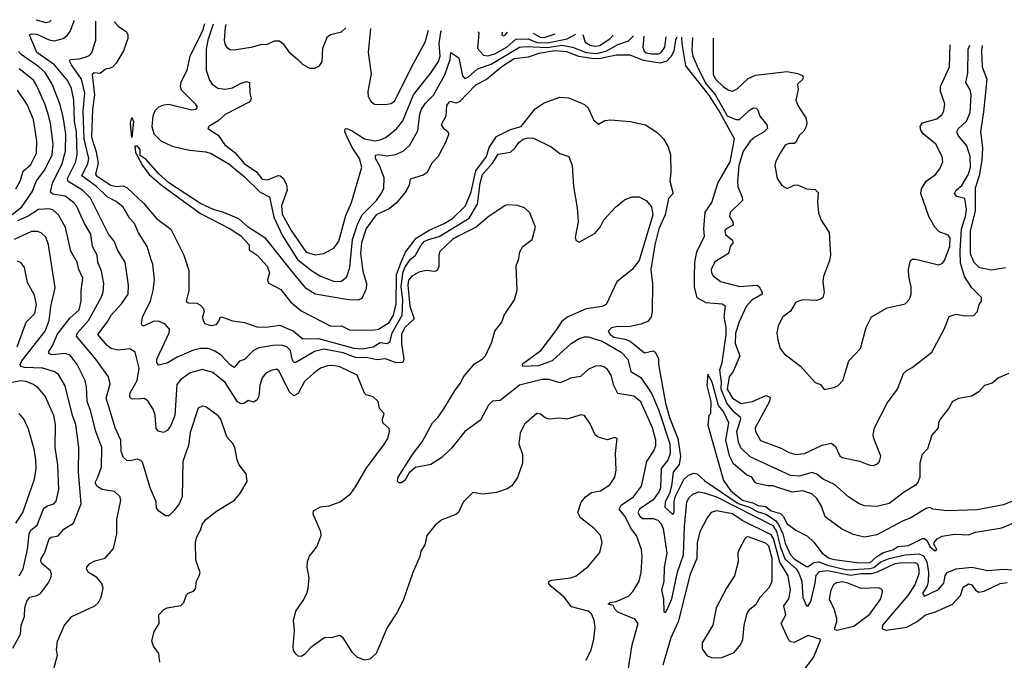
# Model space of a CAD drawing. Extents: x 1995161 to 2088924, y 769148 to 906007.
# Tile 314 of 335: x 2026968 to 2032559, y 902097 to 905732. Entities that reach past the tile are written whole.
import ezdxf

# ---------------------------------------------------------------- set-up
doc = ezdxf.new("R2010")
doc.units = 0

msp = doc.modelspace()

# ---------------------------------------------------------------- linework, layer by layer
at = {"layer": '0CON20XD'}
for points in [[(2030183.6, 902096.4), (2030213.3, 902155), (2030228.2, 902215), (2030235.4, 902285), (2030230, 902325), (2030215, 902359.4), (2030195.7, 902375), (2030100.6, 902400.6), (2030059.2, 902455), (2029985.7, 902515), (2029970.6, 902535), (2029973.9, 902546.1), (2029988, 902552), (2030096.4, 902563.6), (2030127.5, 902575), (2030195, 902628.8), (2030262.5, 902707.5), (2030275.6, 902765), (2030265.8, 902805), (2030229.2, 902845), (2030151.2, 902905), (2030137.5, 902935), (2030156.6, 902993.4), (2030180.8, 903025), (2030215, 903048.2), (2030265, 903057.7), (2030318, 903092), (2030347.1, 903135), (2030353.8, 903175), (2030350.3, 903269.7), (2030360, 903355), (2030345, 903360), (2030305, 903348), (2030252.4, 903362.4), (2030235, 903376.2), (2030207.6, 903437.6), (2030175, 903486.2), (2030155, 903488.8), (2030075, 903464.2), (2030035, 903470.6), (2029975, 903465.8), (2029951.7, 903471.7), (2029925, 903493.3), (2029905, 903496.7), (2029835, 903436.2), (2029808.6, 903385), (2029801.2, 903325), (2029822, 903265), (2029822.9, 903215), (2029795, 903133.3), (2029762.7, 903087.3), (2029735, 903068.8), (2029675, 903049.2), (2029595, 903038.6), (2029541.4, 903048.6), (2029485.5, 902994.5), (2029459.2, 902935), (2029445, 902924.3), (2029365.6, 902894.4), (2029326.4, 902863.6), (2029279.2, 902805), (2029267.3, 902752.7), (2029246.2, 902715), (2029240, 902685), (2029200, 902595), (2029145.8, 902435), (2029110, 902365), (2029055, 902282.5), (2028992.5, 902135), (2028955, 902102.5), (2028925, 902097.5), (2028884.2, 902114.2), (2028855, 902143.3), (2028803.9, 902223.9), (2028783.6, 902236.4), (2028736.1, 902223.9), (2028706.1, 902226.1), (2028695, 902221.2), (2028621.4, 902168.6), (2028585, 902128.8), (2028565, 902118.8), (2028549.3, 902119.3), (2028535, 902132.5), (2028523, 902153), (2028520, 902175), (2028527.5, 902265), (2028521.4, 902325), (2028536, 902375), (2028578, 902435), (2028598.8, 902475), (2028605.8, 902504.2), (2028612, 902565), (2028600.8, 902625), (2028602.1, 902657.9), (2028613.4, 902686.6), (2028655, 902740), (2028679.2, 902805), (2028677.1, 902825), (2028634, 902925), (2028636.2, 902945), (2028675, 902967.1), (2028725, 902973.1), (2028786.7, 902995), (2028847, 903043), (2028875, 903080), (2028934.3, 903185), (2029040, 903325), (2029057.1, 903355), (2029068, 903395), (2029065, 903412.5), (2029030, 903445), (2029028, 903465), (2029036.4, 903496.4), (2029011.2, 903525), (2029003.8, 903565), (2028975, 903592), (2028935, 903602.5), (2028925, 903612), (2028884.3, 903715), (2028785, 903762), (2028745, 903770.3), (2028715, 903767.8), (2028675.7, 903754.3), (2028636.8, 903723.2), (2028585, 903678.2), (2028549.1, 903610.9), (2028525, 903598.2), (2028499.7, 903619.7), (2028439.8, 903739.8), (2028425, 903748.2), (2028395, 903741.8), (2028364.7, 903725.3), (2028345, 903698.6), (2028331.7, 903655), (2028326.2, 903595), (2028315, 903572.5), (2028295, 903561.1), (2028265, 903571.2), (2028243.8, 903556.2), (2028225, 903551.5), (2028205, 903563.3), (2028135, 903672.5), (2028065, 903728.9), (2028005, 903746.7), (2027935, 903727.7), (2027881.5, 903688.5), (2027859.3, 903660.7), (2027848.2, 903485), (2027823.6, 903425), (2027805, 903401.4), (2027785, 903388.8), (2027755, 903397.5), (2027742.2, 903412.2), (2027737.7, 903487.7), (2027725, 903522.5), (2027695, 903568.8), (2027675, 903582.9), (2027655, 903580), (2027608.1, 903578.1), (2027595.6, 903585.6), (2027593.1, 903595), (2027594.7, 903615), (2027634, 903685), (2027645.8, 903755), (2027622.5, 903845), (2027593.4, 903863.4), (2027525, 903857.1), (2027486.7, 903865), (2027465, 903882), (2027410.9, 903945), (2027464.5, 904015), (2027486.4, 904055), (2027545, 904119.1), (2027582.9, 904175), (2027585.4, 904225), (2027565.9, 904355.9), (2027525, 904422.5), (2027503.1, 904475), (2027471.1, 904515), (2027369.1, 904719.1), (2027325, 904764.8), (2027242.8, 904812.8), (2027239.1, 904830.9), (2027285, 904920.9), (2027293.5, 904965), (2027290.4, 905095), (2027279.6, 905155), (2027274.3, 905274.3), (2027262, 905342), (2027241, 905385), (2027166.1, 905475), (2027064.8, 905545), (2027023.3, 905645), (2027035, 905652.1), (2027065, 905649.4), (2027135, 905617.1), (2027165, 905611.7), (2027215, 905625.3), (2027237.5, 905642.5), (2027253.9, 905665), (2027277, 905725), (2027277.3, 905726.9)], [(2027061.3, 905731.7), (2027115, 905715.3), (2027139, 905721), (2027146.7, 905729.8)], [(2030416.6, 902003.4), (2030445.4, 902185), (2030480, 902305), (2030459.8, 902329.8), (2030365, 902368.9), (2030349.2, 902385), (2030338.3, 902408.3), (2030310, 902415), (2030320, 902425), (2030355, 902430), (2030425, 902460), (2030450.7, 902489.3), (2030484.5, 902545), (2030496.4, 902595), (2030502.2, 902685), (2030497.8, 902725), (2030469.5, 902805), (2030440.9, 902840.9), (2030403.4, 902915), (2030371.2, 902955), (2030383.8, 902976.2), (2030453.9, 903025), (2030499.3, 903085), (2030528.8, 903225), (2030568.2, 903285), (2030579.7, 903315), (2030579.3, 903345), (2030560.5, 903415), (2030495, 903562.7), (2030455, 903596.1), (2030365, 903611.1), (2030341.1, 903655), (2030326.1, 903715), (2030305, 903746.9), (2030285, 903761.5), (2030265, 903767.8), (2030235, 903765.7), (2030195, 903747.1), (2030152.4, 903707.6), (2030095, 903696.7), (2030069.2, 903685), (2030035, 903670.4), (2029975, 903689.1), (2029935, 903689.8), (2029805, 903657.8), (2029695, 903570.8), (2029653, 903567), (2029629.7, 903545), (2029585, 903460), (2029495, 903395.6), (2029419.5, 903300.5), (2029365, 903247.5), (2029302.8, 903207.2), (2029215, 903191.2), (2029180, 903160), (2029155, 903116), (2029135, 903102.9), (2029123.3, 903103.3), (2029112.7, 903112.7), (2029116.7, 903135), (2029197.3, 903265), (2029253.8, 903336.2), (2029311.8, 903445), (2029342.1, 903475), (2029375.7, 903524.3), (2029440.2, 903629.8), (2029471.2, 903668.8), (2029487.5, 903705), (2029550.2, 903779.8), (2029593.8, 903805), (2029612.5, 903825), (2029647.7, 903902.3), (2029666, 903965), (2029705.7, 904015), (2029718, 904055), (2029777.9, 904142.1), (2029793, 904197), (2029787.1, 904335), (2029802.7, 904377.3), (2029807.5, 904415), (2029825, 904444), (2029876.7, 904485), (2029896, 904555), (2029863.8, 904635), (2029834.1, 904664.1), (2029795, 904676.7), (2029739.3, 904680.7), (2029725, 904677.5), (2029625, 904611.9), (2029559.6, 904555), (2029457.2, 904502.8), (2029425, 904484.2), (2029353.4, 904416.6), (2029347.2, 904395), (2029347.9, 904332.1), (2029339.5, 904310.5), (2029325, 904303.8), (2029275, 904308.1), (2029235, 904298.8), (2029195, 904275.7), (2029175, 904252.9), (2029171.1, 904225), (2029183.3, 904106.7), (2029206.9, 904035), (2029155, 903985.3), (2029136.5, 903945), (2029135.2, 903895), (2029149.5, 903805), (2029143.2, 903786.8), (2029105.4, 903784.6), (2029045, 903807.6), (2028995, 903800.8), (2028945, 903813.7), (2028875, 903815.1), (2028805, 903841.8), (2028695, 903862), (2028641.5, 903848.5), (2028535, 903785.6), (2028525, 903787.1), (2028515.4, 903805), (2028504.7, 903855), (2028485, 903874.7), (2028455, 903884.1), (2028405, 903883.8), (2028325, 903869.4), (2028295.5, 903854.5), (2028245, 903803.1), (2028215, 903794.4), (2028185, 903758.6), (2028165, 903770.4), (2028109.2, 903829.2), (2028075, 903851.3), (2028040, 903865), (2027995, 903866.6), (2027955, 903856.9), (2027862.5, 903817.5), (2027805, 903782.4), (2027755, 903771.9), (2027746.1, 903786.1), (2027745.4, 903805.4), (2027817.1, 903955), (2027818.2, 903975), (2027792.2, 904005), (2027755, 904021.1), (2027725, 904018.2), (2027675, 903994.6), (2027664.6, 903994.6), (2027659.4, 904005), (2027664.7, 904045), (2027710, 904135), (2027725.4, 904195), (2027732.9, 904255), (2027724.4, 904345), (2027715, 904368.8), (2027692.1, 904445), (2027643.1, 904523.1), (2027620, 904575), (2027591.8, 904605), (2027555, 904667.8), (2027515, 904700.4), (2027465, 904726.3), (2027403.8, 904785), (2027319.8, 904845), (2027354.1, 904915), (2027360.8, 904945), (2027334.1, 905055), (2027328.4, 905215), (2027337.2, 905315), (2027318.9, 905395), (2027260.9, 905475), (2027251.1, 905498.9), (2027255, 905506.7), (2027305, 905509.4), (2027341.1, 905518.9), (2027361.5, 905528.5), (2027377.3, 905545), (2027400, 905615), (2027399, 905724.2)], [(2027507.1, 905721.7), (2027508.1, 905715), (2027526, 905695), (2027573.2, 905663.2), (2027582.4, 905645), (2027581.9, 905625), (2027556.1, 905555), (2027515.1, 905484.9), (2027495, 905461.9), (2027475, 905454.8), (2027455, 905450.3), (2027425, 905427), (2027390.5, 905429.5), (2027378.7, 905421.3), (2027392.5, 905305), (2027380.4, 905225), (2027376, 905065), (2027401.7, 904981.7), (2027412.3, 904917.7), (2027397.7, 904855), (2027404.3, 904845), (2027485, 904792.8), (2027515, 904785.7), (2027555, 904788.8), (2027577.3, 904777.3), (2027669.8, 904689.8), (2027745, 904604.5), (2027825, 904543.3), (2027898.9, 904395), (2027928.6, 904308.6), (2027928.2, 904195), (2027912.5, 904135), (2027925, 904125.8), (2027972.9, 904122.9), (2027995, 904111.1), (2028009.4, 904095), (2028014.3, 904075), (2028006, 904045), (2028007.7, 904027.7), (2028018, 904008), (2028039.4, 903999.4), (2028055, 903995.7), (2028085, 904002.5), (2028099.1, 904020.9), (2028105, 904042.5), (2028113.9, 904046.1), (2028175, 904022.1), (2028245, 904013.6), (2028315, 903988.2), (2028365, 903986.8), (2028445, 903998.7), (2028522.1, 903965), (2028575, 903920), (2028665, 903922.7), (2028865, 903867.4), (2028915, 903864.4), (2028974.3, 903875.7), (2029015, 903899.6), (2029055, 903895.2), (2029072, 903905), (2029081.7, 903955), (2029140.1, 904055), (2029142.6, 904142.6), (2029134.6, 904215), (2029142.8, 904292.8), (2029155, 904324.8), (2029185, 904370.8), (2029215, 904395.3), (2029245, 904450), (2029265, 904472.3), (2029288.2, 904485), (2029349.4, 904500.6), (2029519, 904605), (2029567.5, 904685), (2029582.4, 904805), (2029596, 904854), (2029652.7, 904917.3), (2029685, 904969.1), (2029755, 904979.2), (2029782, 905005), (2029801.2, 905035), (2029827, 905053), (2029855, 905060.8), (2029885, 905058.6), (2029985, 905010), (2030035, 904972), (2030085.7, 904955.7), (2030104.2, 904905), (2030113.1, 904785), (2030134.1, 904664.1), (2030138.2, 904585), (2030122.5, 904495), (2030128.3, 904478.3), (2030145, 904470), (2030235, 904521.2), (2030263.8, 904555), (2030284.4, 904595.6), (2030351.5, 904668.5), (2030401.3, 904708.7), (2030443.9, 904726.1), (2030485, 904727.1), (2030524.4, 904705), (2030555, 904669.2), (2030561.9, 904625), (2030484.6, 904365), (2030445.8, 904314.2), (2030357.5, 904245), (2030297.5, 904115), (2030275, 904104.4), (2030185, 904090.9), (2030077.1, 904042.9), (2030045, 904017.8), (2030015, 903973.6), (2029920.4, 903849.6), (2029821.2, 903775), (2029822.5, 903765), (2029915, 903769), (2029992.8, 903797.2), (2030099.4, 903895), (2030145, 903922.5), (2030175, 903933), (2030195, 903932.3), (2030275, 903907), (2030383.8, 903845), (2030421.6, 903805), (2030438, 903735), (2030495, 903700.8), (2030558.1, 903608.1), (2030596, 903515), (2030660.3, 903325), (2030660.6, 903269.4), (2030647.9, 903232.1), (2030610.6, 903185), (2030606.2, 903075), (2030598.1, 903055), (2030565, 903006.7), (2030487.3, 902955), (2030477.8, 902935), (2030488.2, 902915), (2030505, 902900.8), (2030565, 902900.6), (2030591.3, 902891.3), (2030610.7, 902870.7), (2030621.7, 902845), (2030642, 902705), (2030627.3, 902625), (2030626, 902544), (2030612.1, 902495), (2030622.5, 902445), (2030625, 902371.2), (2030635, 902368.6), (2030645, 902384.3), (2030671, 902445), (2030702.9, 902597.1), (2030737.3, 902695), (2030741.9, 902855), (2030756.6, 902995), (2030769.6, 903020.4), (2030790.4, 903039.6), (2030825, 903051.6), (2030855, 903047.6), (2030925, 903024.9), (2031245, 902861.4), (2031265, 902826.8), (2031285.1, 902745.1), (2031313.1, 902673.1), (2031377, 902615), (2031391.9, 902591.9), (2031409.2, 902545), (2031415, 902452), (2031435, 902405.8), (2031445, 902405.7), (2031460.6, 902429.4), (2031485.4, 902535), (2031489.9, 902580.1), (2031509.4, 902600.6), (2031555, 902606.3), (2031685, 902579.1), (2031745, 902588.7), (2031805, 902589.4), (2031838.6, 902598.6), (2031939.6, 902645), (2031965, 902650), (2032051.8, 902651.8), (2032065, 902643.1), (2032073.4, 902615), (2032074, 902585), (2032050.2, 902525), (2032011.1, 902465), (2031867.3, 902295), (2031864.2, 902275), (2031887.5, 902267.5), (2032005.8, 902284.2), (2032063.8, 902316.2), (2032111.4, 902355), (2032168.2, 902371.8), (2032264.6, 902415.4), (2032310, 902465), (2032325, 902510.8), (2032355, 902530.6), (2032375, 902524.4), (2032395.4, 902495.4), (2032415, 902483.5), (2032445, 902488.5), (2032535, 902531.7), (2032575, 902537.7)], [(2028016.7, 905708.3), (2028008.3, 905675), (2027985, 905624.2), (2027934.1, 905525), (2027917.1, 905445), (2027883.4, 905375), (2027879.4, 905355), (2027885, 905333.1), (2027964.4, 905255), (2027975.7, 905235), (2027965, 905222.5), (2027945, 905218.5), (2027815, 905249.7), (2027785, 905247.3), (2027755, 905235.3), (2027735, 905214.4), (2027724.3, 905185), (2027718.2, 905125), (2027728.9, 905085), (2027768.9, 905045), (2027833.5, 905013.5), (2027931.2, 904991.2), (2028025, 904981.9), (2028055, 904971.6), (2028155, 904913.1), (2028245, 904840.8), (2028333.5, 904753.5), (2028386.7, 904726.7), (2028411.2, 904611.2), (2028458.5, 904508.5), (2028545, 904371.6), (2028625, 904309), (2028675, 904275.9), (2028755, 904246.5), (2028795, 904247.1), (2028825, 904271.9), (2028842.7, 904325), (2028858.2, 904485), (2028887.8, 904575), (2028913.8, 904626.2), (2028993.2, 904705), (2029022.9, 904747.1), (2029034.5, 904775), (2029037.3, 904835), (2029011, 904905), (2028988.8, 904945), (2028987.1, 904962.9), (2029005, 904967.1), (2029055, 904958.8), (2029102.5, 904967.5), (2029144.8, 904985.2), (2029181.7, 905018.3), (2029228.6, 905101.4), (2029240, 905195), (2029249.3, 905225), (2029271.7, 905258.3), (2029316.7, 905303.3), (2029380.8, 905419.2), (2029412.1, 905505), (2029415, 905545.6), (2029460.6, 905515), (2029482.5, 905412.5), (2029495, 905398.8), (2029515, 905406.2), (2029567.7, 905452.3), (2029645, 905479.1), (2029806.5, 905575), (2029845, 905579.5), (2029965, 905574.2), (2030047, 905587), (2030106.4, 905576.4), (2030185, 905544.9), (2030245, 905539.8), (2030301.1, 905555), (2030365, 905591.3), (2030425, 905611.4), (2030453.7, 905640)], [(2028066.7, 905706.9), (2028035.5, 905615), (2028025.6, 905565), (2028026, 905446), (2028045, 905388.8), (2028060.8, 905365), (2028093.1, 905343.1), (2028135, 905337.3), (2028175, 905344.5), (2028225, 905371.9), (2028255, 905380.8), (2028273.3, 905375), (2028274.4, 905315), (2028281.4, 905285), (2028274.5, 905265.5), (2028135, 905192.9), (2028095, 905158.1), (2028041.2, 905125), (2028036.7, 905115), (2028095, 905076.9), (2028132.6, 905022.6), (2028188.9, 904978.9), (2028245, 904913.6), (2028311.2, 904871.2), (2028345, 904825.9), (2028375, 904822.7), (2028435, 904848.5), (2028446.4, 904846.4), (2028465, 904830.5), (2028481.9, 904795), (2028487.3, 904765), (2028454.9, 904675.1), (2028458.2, 904628.2), (2028509.4, 904535), (2028595, 904412.3), (2028645, 904397.1), (2028695, 904404.5), (2028752.4, 904437.6), (2028778.9, 904475), (2028819.5, 904620.5), (2028851.2, 904695), (2028910, 904895), (2028896.9, 904945), (2028856.1, 905006.1), (2028826.2, 905065), (2028814.4, 905095), (2028815, 905112.5), (2028825, 905113.8), (2028855, 905100.5), (2028925, 905056.3), (2028985, 905045.3), (2029015, 905050), (2029046, 905064), (2029107.9, 905112.1), (2029142.8, 905157.2), (2029203.4, 905305), (2029305, 905431.5), (2029345.1, 905494.9), (2029355.2, 905525), (2029348.9, 905595), (2029359.5, 905660.5), (2029362.2, 905670.6)], [(2028138.5, 905704.9), (2028135, 905686.7), (2028129.3, 905615), (2028133, 905593), (2028144.7, 905574.7), (2028163.4, 905563.4), (2028185, 905560), (2028292.2, 905577.8), (2028335, 905591.8), (2028375, 905592.7), (2028415, 905611.2), (2028442.3, 905612.3), (2028463.3, 905595), (2028495, 905548.8), (2028546.7, 905505), (2028575, 905477.5), (2028615, 905457.5), (2028643, 905457), (2028670.7, 905469.3), (2028686, 905495), (2028688.9, 905571.1), (2028715, 905636.2), (2028735, 905647.5), (2028795, 905662.5), (2028819.5, 905685.8)], [(2028959.6, 905681.9), (2028947.1, 905545), (2028962.9, 905425), (2028944.2, 905325), (2028945.9, 905295.9), (2028963.3, 905265), (2028982.7, 905252.7), (2029045, 905250), (2029075, 905255.6), (2029095, 905269.4), (2029105, 905285.6), (2029194, 905466), (2029270.8, 905605), (2029289.3, 905672.6)], [(2030699, 905633.2), (2030691.9, 905615), (2030681.8, 905555), (2030667.8, 905522.2), (2030642.6, 905497.4), (2030605, 905486), (2030510.1, 905500.1), (2030435, 905530.4), (2030355, 905531.1), (2030267.7, 905512.3), (2030225, 905510.2), (2030143.4, 905523.4), (2030075, 905548.6), (2030005, 905555.5), (2029915, 905540.6), (2029855, 905518.9), (2029775, 905509.5), (2029706.1, 905465), (2029617.8, 905392.2), (2029555, 905359.5), (2029464.7, 905265.3), (2029445, 905258.5), (2029415, 905267.8), (2029405, 905264.4), (2029391.6, 905245), (2029386.7, 905185), (2029360, 905135), (2029373.8, 905115), (2029395, 905102), (2029404.1, 905084.1), (2029386.4, 905035), (2029344.7, 904955), (2029305.5, 904915), (2029280.5, 904865), (2029259.6, 904850.4), (2029185, 904827.5), (2029179.5, 904795), (2029161.2, 904758.8), (2029107.2, 904692.8), (2029065, 904657.7), (2028991.2, 904625), (2028935, 904546.9), (2028908.2, 904465), (2028903.3, 904405), (2028915.5, 904304.5), (2028937.5, 904235), (2028934.6, 904205), (2028910.3, 904149.7), (2028889.3, 904140.7), (2028835, 904142.2), (2028645, 904174.6), (2028595, 904205.6), (2028504.8, 904314.8), (2028365, 904489.6), (2028264.8, 904554.8), (2028211.2, 904601.2), (2028127.3, 904637.3), (2028072.3, 904652.3), (2027995, 904688.8), (2027815, 904805.5), (2027755, 904858.1), (2027685, 904938), (2027652, 904962), (2027652, 904995), (2027636.7, 905015), (2027621.2, 905015), (2027625, 904977.5), (2027664.4, 904905), (2027702.7, 904852.7), (2027772.4, 904792.4), (2027995, 904632.9), (2028162.5, 904545), (2028222.5, 904505), (2028270, 904455), (2028270, 904425), (2028316.4, 904396.4), (2028372.9, 904332.9), (2028386, 904295), (2028375.5, 904255), (2028378.9, 904238.9), (2028451.1, 904201.1), (2028505, 904130), (2028565, 904080.6), (2028735, 903992.2), (2028795, 903994.4), (2028845, 903970), (2028985, 903971.2), (2029005, 903975.7), (2029065, 904013.4), (2029089.4, 904055), (2029105, 904120), (2029107.3, 904285), (2029134, 904355), (2029157.5, 904412.5), (2029218.9, 904491.1), (2029292.4, 904537.6), (2029377.9, 904575), (2029425, 904603.1), (2029498.5, 904675), (2029531.2, 904755), (2029558.3, 904875), (2029618.3, 904955), (2029633.7, 905006.3), (2029675, 905069.8), (2029755, 905108.5), (2029815, 905126.4), (2029895, 905226.8), (2029945, 905260.4), (2030035, 905292.7), (2030085, 905289.2), (2030175, 905251.4), (2030195, 905231.2), (2030225, 905163.8), (2030255, 905138.8), (2030290, 905160), (2030325, 905163.8), (2030435, 905154), (2030522, 905135), (2030585, 905093.1), (2030624.2, 905055), (2030648.6, 905015), (2030662.9, 904965), (2030665.7, 904865), (2030660, 904815), (2030678.1, 904745), (2030652.1, 904717.9), (2030632.8, 904625), (2030597.8, 904545), (2030574.9, 904455), (2030552.2, 904315), (2030561.6, 904235), (2030559.6, 904075), (2030554.2, 904045.8), (2030535, 904018.8), (2030495.2, 904004.8), (2030435, 903990.8), (2030355, 903989.2), (2030327.7, 903982.3), (2030309.5, 903965), (2030321, 903945), (2030340.9, 903930.9), (2030405, 903919.7), (2030435, 903908.3), (2030515, 903840.6), (2030565, 903852.2), (2030575.3, 903845.3), (2030595, 903808.8), (2030595.4, 903775), (2030635.4, 903555), (2030656.9, 903475), (2030705.3, 903355.3), (2030719.1, 903255), (2030711.8, 903208.2), (2030678.7, 903165), (2030669.3, 903085), (2030657.6, 903042.4), (2030632.4, 902995), (2030630.7, 902965), (2030676.1, 902923.9), (2030683.3, 902936.7), (2030683.2, 902995), (2030690, 903025), (2030738.1, 903121.9), (2030765, 903146.7), (2030795, 903159), (2030815, 903155.2), (2030857.7, 903115), (2031047, 902987), (2031111.4, 902965), (2031155, 902940), (2031205, 902926), (2031259.8, 902889.8), (2031277.1, 902867.1), (2031300.8, 902815), (2031315, 902760.5), (2031343.8, 902695), (2031365, 902672.4), (2031435, 902629.5), (2031445, 902628.6), (2031477.9, 902652.1), (2031505, 902656.2), (2031555, 902636.6), (2031665, 902610.5), (2031795, 902616.6), (2031817.1, 902622.9), (2031858.2, 902655), (2031905.1, 902674.9), (2031995, 902695.1), (2032075, 902700.3), (2032100.1, 902690.1), (2032118.1, 902655), (2032128.7, 902595), (2032126.9, 902543.1), (2032121.4, 902518.6), (2032093.6, 902475), (2032105, 902459.6), (2032185, 902498.2), (2032215.7, 902535), (2032223, 902575), (2032235, 902594.7), (2032284.9, 902615.1), (2032375, 902624.9), (2032465, 902605.7), (2032555, 902613.8), (2032605, 902609.1)], [(2029571.9, 905664.7), (2029574.6, 905654.6), (2029567.4, 905567.4), (2029601.3, 905531.3), (2029625, 905525.9), (2029665, 905538.6), (2029735, 905577.3), (2029785, 905620.8), (2029855, 905623.8), (2029905, 905603.1), (2029965, 905599.9), (2030076.5, 905623.5), (2030125.4, 905649.2)], [(2029708.1, 905660.9), (2029705, 905644), (2029715, 905640), (2029725, 905644.5), (2029738.5, 905660.1)], [(2029883.7, 905656), (2029923.2, 905633.2), (2029945, 905630.4), (2030008.6, 905652.5)], [(2030165.3, 905648.1), (2030178.2, 905605), (2030207.1, 905587.1), (2030235, 905581.2), (2030261.1, 905585), (2030319.7, 905625), (2030336.9, 905643.3)], [(2030511.3, 905638.4), (2030505.6, 905575), (2030513.2, 905553.2), (2030525, 905544.5), (2030555, 905538.5), (2030595, 905538.1), (2030610.8, 905545), (2030630.2, 905575), (2030638.8, 905634.9)], [(2032585, 903724.3), (2032525, 903699.2), (2032490.3, 903669.7), (2032446.2, 903655), (2032415, 903620), (2032375, 903595.7), (2032298.3, 903581.7), (2032264.7, 903565.3), (2032243.6, 903526.4), (2032194.4, 903465), (2032185.6, 903445), (2032182.9, 903415), (2032147.5, 903375), (2032123.2, 903296.8), (2032092, 903265), (2032078.5, 903215), (2032079.6, 903135), (2032068.5, 903105), (2032055, 903089.5), (2031989.2, 903050.8), (2031905, 902986.8), (2031835, 902969.1), (2031765, 902973.9), (2031735, 902984), (2031675, 903022.3), (2031594, 903094), (2031530.9, 903125), (2031493.5, 903153.5), (2031465, 903162.5), (2031395, 903141.3), (2031345, 903144.8), (2031115, 903251.3), (2031062, 903302), (2031048.7, 903335), (2031040.4, 903395), (2031062.3, 903465), (2031060, 903475), (2031024.9, 903504.9), (2030982.3, 903555), (2030950.2, 903635), (2030952, 903675), (2030942.4, 903745), (2030956.6, 903785), (2030978.5, 903945), (2030979.5, 903985), (2030968.1, 904045), (2030975.3, 904105.3), (2030957.1, 904117.1), (2030865.7, 904125.7), (2030815, 904153), (2030798.9, 904215), (2030800.1, 904275), (2030801.6, 904355), (2030813.3, 904415), (2030857.1, 904502.9), (2030853.1, 904545), (2030859.7, 904640.3), (2030897.4, 904695), (2030931.7, 904805), (2031001.9, 904925), (2031027.4, 905055), (2030935, 905221.2), (2030881.1, 905305), (2030750.9, 905470.9), (2030729.9, 905595), (2030727.8, 905632.4)], [(2030788.7, 905630.7), (2030783.9, 905555), (2030789.8, 905525), (2030819.6, 905455), (2030864.8, 905365), (2030916.5, 905306.5), (2030985, 905185.6), (2031035, 905165.3), (2031055, 905164.6), (2031111.4, 905218.6), (2031135, 905230.9), (2031149.1, 905229.1), (2031159.8, 905219.8), (2031170.5, 905185), (2031210.6, 905135), (2031214.4, 905115), (2031195.5, 905095), (2031142.1, 905065), (2031115, 905042.5), (2031076.6, 904985), (2031051.3, 904905), (2031043.6, 904815), (2031045.5, 904785), (2031069.5, 904725), (2031071.9, 904705), (2031002.4, 904637.6), (2030997.3, 904615), (2031017.5, 904585), (2031018.6, 904565), (2030979.2, 904545), (2030971.9, 904535), (2030975, 904512), (2031015, 904481.2), (2031018, 904465), (2031001.2, 904445), (2030993.3, 904405), (2030915, 904357.1), (2030893.8, 904315), (2030895.6, 904295), (2030905, 904277.5), (2030946.4, 904246.4), (2031055, 904217.1), (2031155, 904224.4), (2031166.6, 904216.6), (2031184.4, 904185), (2031184.2, 904175), (2031125, 904139.3), (2031092.9, 904105), (2031052.8, 904017.2), (2031032.2, 903952.2), (2031029.6, 903895), (2031056.9, 903825), (2031018.4, 903735), (2030996.3, 903705), (2030985, 903634.4), (2031016, 903585), (2031065, 903554.7), (2031128, 903565), (2031205, 903598.8), (2031229.6, 903589.6), (2031226.2, 903565), (2031144.5, 903415), (2031145.5, 903395), (2031173.3, 903343.3), (2031295, 903298.5), (2031335.3, 903275.3), (2031375, 903264.5), (2031425, 903270.8), (2031525, 903316.5), (2031577.8, 903327.8), (2031600.3, 903310.3), (2031625, 903256.7), (2031638.3, 903248.3), (2031735.7, 903225.7), (2031795, 903204), (2031815, 903202), (2031838.8, 903211.2), (2031850, 903225), (2031857.1, 903255), (2031817.5, 903355), (2031814.3, 903375.7), (2031822.5, 903415), (2031893.4, 903556.6), (2031952.5, 903635), (2031986.8, 903723.2), (2032000.9, 903739.1), (2032035, 903758), (2032147.5, 903845), (2032218.1, 903975), (2032245, 904047.5), (2032285, 904061.2), (2032335, 904052), (2032385, 904053.8), (2032406, 904075), (2032416.2, 904115), (2032430, 904135), (2032428.8, 904155), (2032375, 904210), (2032332.7, 904275), (2032310.6, 904350.6), (2032307.9, 904417.9), (2032316.1, 904545), (2032339, 904615), (2032344.2, 904655), (2032335, 904716.8), (2032289.3, 904729.3), (2032275.4, 904745), (2032284.7, 904765), (2032318.3, 904791.7), (2032356, 904855), (2032366.6, 904895), (2032365.2, 904955), (2032346.2, 905016.2), (2032296.8, 905075), (2032288.4, 905095), (2032298, 905115), (2032343.8, 905156.2), (2032365.2, 905205), (2032371.4, 905305), (2032363.9, 905333.9), (2032340.8, 905375), (2032352, 905428), (2032354.3, 905565), (2032362.2, 905586.6)], [(2030906.1, 905627.4), (2030905, 905423.3), (2030918.5, 905395), (2030965, 905351.2), (2030995, 905331.5), (2031015, 905326.9), (2031041.1, 905338.9), (2031105, 905397.8), (2031145, 905416.9), (2031325, 905436.9), (2031385, 905426.7), (2031412, 905415), (2031417.1, 905405), (2031414.2, 905395), (2031384.3, 905365), (2031388.9, 905335), (2031375.6, 905275), (2031385.7, 905245), (2031431.5, 905175), (2031437.4, 905147.4), (2031434.5, 905125), (2031420.4, 905099.6), (2031394.7, 905075.3), (2031375, 905034.2), (2031365, 905028.6), (2031335, 905028.9), (2031315, 905020), (2031285, 904973.8), (2031261.4, 904928.6), (2031256.4, 904905), (2031269.7, 904829.7), (2031295, 904791.2), (2031325, 904774.2), (2031365, 904792), (2031385, 904794), (2031435, 904772), (2031485, 904768.8), (2031501.7, 904751.7), (2031498, 904695), (2031503.8, 904635), (2031518.8, 904595), (2031564.1, 904524.1), (2031571.2, 904395), (2031566.2, 904365), (2031531.2, 904275), (2031528.8, 904245), (2031536.1, 904186.1), (2031528.8, 904155), (2031517.5, 904145), (2031492.1, 904137.9), (2031415, 904142.2), (2031375, 904128.1), (2031345, 904077.5), (2031300.8, 904045), (2031275.4, 903994.6), (2031267.8, 903955), (2031272, 903915), (2031285.7, 903865.7), (2031308, 903835), (2031402, 903765), (2031485, 903673.3), (2031515, 903662.5), (2031535, 903632.5), (2031590, 903645), (2031615, 903656.7), (2031641.2, 903685), (2031675.8, 903795), (2031742.9, 903865), (2031774.5, 903985.5), (2031803.8, 904045), (2031892.7, 904097.3), (2031995, 904118.8), (2032021.2, 904145), (2032029.2, 904175), (2032029.2, 904215), (2032015.8, 904275), (2032014.2, 904315), (2032026.7, 904365), (2032037.7, 904372.3), (2032055, 904372.5), (2032185, 904340), (2032205, 904347.8), (2032218.5, 904365), (2032248.9, 904445), (2032251.7, 904491.7), (2032239.8, 904509.8), (2032188.7, 904528.7), (2032163.8, 904553.8), (2032130, 904615), (2032085.5, 904745.5), (2032088, 904772), (2032115.4, 904814.6), (2032167.4, 904852.6), (2032192.9, 904885), (2032209.2, 904925), (2032205.8, 904955), (2032169.4, 905025), (2032098.6, 905085), (2032084.3, 905105), (2032080, 905125), (2032095, 905145.8), (2032175, 905168.5), (2032205, 905194.4), (2032215, 905213.8), (2032221.1, 905255), (2032196.8, 905325), (2032196.5, 905353.5), (2032246.9, 905465), (2032251.9, 905589.7)], [(2032432.6, 905584.7), (2032428.5, 905555), (2032432.7, 905465), (2032459.3, 905395), (2032441.3, 905208.7), (2032423.6, 905096.4), (2032435.2, 905005.2), (2032431.7, 904935), (2032416.1, 904845), (2032392.9, 904775), (2032393.7, 904645), (2032365, 904534), (2032365, 904405.8), (2032385.7, 904355), (2032415, 904327.3), (2032485, 904311.9), (2032565, 904324.8)], [(2028175, 903329.4), (2028144.7, 903364.7), (2028110, 903465), (2028095, 903484.4), (2028025, 903535.8), (2028005, 903538.9), (2027981.8, 903528.2), (2027935, 903388.8), (2027926.1, 903315), (2027893.9, 903225), (2027889.4, 903025), (2027872.5, 902985), (2027844.2, 902945.8), (2027815, 902916.2), (2027795, 902916), (2027755, 902944.2), (2027745, 902960), (2027742.2, 902995), (2027709.2, 903075), (2027665, 903220), (2027655, 903230.8), (2027635, 903238.1), (2027595, 903228.5), (2027575, 903230), (2027555, 903248.6), (2027543.9, 903283.9), (2027540.9, 903345), (2027509.7, 903415), (2027483.2, 903505), (2027458.6, 903585), (2027481.8, 903665), (2027472.7, 903705), (2027400.7, 903805), (2027289.3, 903935), (2027296.5, 903955), (2027358.5, 904025), (2027429.7, 904155), (2027441.3, 904185), (2027444.7, 904235), (2027432.7, 904305), (2027411.9, 904355), (2027406.5, 904395), (2027380, 904445), (2027371.8, 904515), (2027335.2, 904575.2), (2027289.2, 904675), (2027272.3, 904695), (2027225, 904730), (2027155, 904742.2), (2027142.8, 904752.8), (2027154, 904805), (2027208.8, 904915), (2027227.7, 904985), (2027229.5, 905085), (2027215, 905180), (2027195.5, 905255), (2027151.7, 905365), (2027112.3, 905432.3), (2027075.8, 905465), (2026975.3, 905535), (2026961.3, 905551.3)], [(2026924.4, 904625.6), (2026979.6, 904670.4), (2027037.8, 904755), (2027062.1, 904817.9), (2027111, 904879), (2027151.6, 904965), (2027157.5, 905025), (2027141.7, 905145), (2027129.3, 905195), (2027110, 905255), (2027065, 905356.7), (2027045, 905388.4), (2026965, 905453.2)], [(2026945, 904771.8), (2026970.5, 904815), (2026987.4, 904872.6), (2027030.7, 904909.3), (2027063.1, 904975), (2027065.2, 905045), (2027046.6, 905165), (2027010.7, 905250.7), (2026955, 905332.1)], [(2027605, 905062.5), (2027596.7, 905145), (2027605, 905177.5), (2027613.3, 905155), (2027605, 905062.5)], [(2027159.7, 902040.3), (2027181.4, 902125), (2027175.7, 902155), (2027182, 902205), (2027222, 902295), (2027263.3, 902345), (2027395, 902405.7), (2027415, 902424), (2027431.1, 902455), (2027440.8, 902505), (2027433.1, 902533.1), (2027405, 902565.5), (2027357.5, 902595), (2027346.2, 902615), (2027348, 902625), (2027366.2, 902645), (2027395, 902660.8), (2027453.6, 902676.4), (2027499.5, 902730.5), (2027519.4, 902815), (2027520, 902895), (2027541.1, 903005), (2027536.3, 903026.3), (2027505, 903054.4), (2027435, 903066), (2027406.2, 903085), (2027395.4, 903105), (2027411.2, 903135), (2027432.4, 903195), (2027434.2, 903305), (2027400.2, 903395), (2027369.2, 903515), (2027350.2, 903565), (2027347.7, 903647.7), (2027340, 903685), (2027294.8, 903774.8), (2027255, 903827.3), (2027225, 903838.4), (2027150.4, 903830.4), (2027137.1, 903835), (2027130.6, 903845), (2027155.5, 903884.5), (2027181.1, 903945), (2027252.1, 904037.9), (2027304.7, 904085), (2027316.5, 904135), (2027316.1, 904195), (2027325.4, 904265), (2027303.9, 904313.9), (2027294.6, 904355), (2027257.6, 904417.6), (2027227.6, 904552.4), (2027187.1, 904625), (2027155, 904652.9), (2027135, 904659.2), (2027075, 904655.2), (2027015, 904617.4), (2026955, 904589.5)], [(2026929.1, 902165), (2026971.8, 902245), (2026975.5, 902295), (2026994.7, 902345), (2026997.6, 902395), (2027007.4, 902432.6), (2027025, 902455.5), (2027065, 902464.5), (2027085, 902475.8), (2027130, 902535), (2027144.4, 902565), (2027148.2, 902585), (2027143.3, 902605), (2027093.8, 902645), (2027087.3, 902657.3), (2027089.7, 902675), (2027108.1, 902705), (2027135, 902786.5), (2027145.3, 902794.7), (2027186.5, 902803.5), (2027218.8, 902841.2), (2027272.2, 902875), (2027317.3, 902985), (2027300.9, 903165), (2027302.8, 903305), (2027286.7, 903435), (2027267.3, 903485), (2027225, 903654.2), (2027188.3, 903718.3), (2027165, 903732.8), (2027098.6, 903755), (2026995, 903757.9), (2026974.4, 903764.4), (2026970.6, 903775), (2026979.1, 903795), (2027113, 903965), (2027135.6, 904025), (2027143.4, 904105), (2027169.5, 904210.5), (2027130.4, 904455), (2027115, 904497.5), (2027090.7, 904520.7), (2027069.8, 904529.8), (2027035, 904529.2), (2026936.3, 904483.7)], [(2026953.2, 903875), (2027005.2, 904014.8), (2027053.8, 904065), (2027062.6, 904115), (2027052.2, 904167.8), (2027011.2, 904241.2), (2026994.5, 904325), (2026975, 904351.9), (2026955, 904360.9)], [(2032636.6, 903013.4), (2032555, 902979.4), (2032405, 902950.9), (2032234.4, 902944.4), (2032153.3, 902953.3), (2032135, 902963.5), (2032115, 902958.5), (2032025, 902902.7), (2031985, 902887.7), (2031835, 902808.8), (2031765, 902795.9), (2031699.9, 902809.9), (2031635, 902842.8), (2031541.3, 902911.3), (2031520.9, 902970.9), (2031494.2, 903015), (2031465, 903041.4), (2031415, 903058.1), (2031355, 903050.9), (2031245, 903086.7), (2031215, 903086.7), (2031155, 903098.9), (2031144.3, 903105), (2031125.7, 903135), (2031095, 903148.6), (2031021.4, 903211.4), (2030997.4, 903257.4), (2030976.8, 903345), (2030994.6, 903445), (2030965, 903507.9), (2030935, 903542), (2030899.5, 903675), (2030875, 903720), (2030870, 903655), (2030892.5, 903565), (2030890, 903495), (2030880, 903485), (2030875, 903430), (2030965, 903116.7), (2031005, 903057.9), (2031072.1, 903005), (2031130.6, 902990.6), (2031158.9, 902975), (2031205, 902968.9), (2031235, 902944.9), (2031288.7, 902928.7), (2031302.6, 902915), (2031325, 902870.5), (2031374.7, 902834.7), (2031440.5, 902800.5), (2031477, 902767), (2031523.6, 902705), (2031565, 902677), (2031595, 902667.7), (2031722.1, 902652.1), (2031795, 902650.1), (2031834.6, 902685.4), (2031872, 902708), (2031925, 902723.9), (2031955, 902741.9), (2032015, 902747.1), (2032095, 902788.4), (2032105, 902787.9), (2032121.5, 902775), (2032135, 902742.9), (2032165, 902717.1), (2032175.5, 902725), (2032158.1, 902755), (2032159.5, 902765), (2032178, 902785), (2032205, 902800.2), (2032275, 902811.5), (2032355, 902809.4), (2032395, 902823.1), (2032545, 902847.4), (2032635.3, 902885.3)], [(2026963.7, 902576.3), (2026986.3, 902615), (2027012.7, 902725), (2027020.4, 902815), (2027031.5, 902835), (2027065.8, 902864.2), (2027105, 902959.4), (2027125, 902973.5), (2027160.8, 902985), (2027175, 902999.2), (2027189.7, 903065), (2027183.6, 903205), (2027169.3, 903305), (2027170.7, 903435), (2027161.3, 903485), (2027113.1, 903595), (2027075, 903640), (2027045, 903661.6), (2027005, 903678.6), (2026975, 903682.4), (2026835, 903658.2)], [(2026946, 902874), (2026985, 902934.4), (2027051.6, 903125), (2027060.7, 903185), (2027058.8, 903235), (2027049.3, 903295), (2027018.3, 903408.3), (2026992.8, 903462.8), (2026965, 903497.1)], [(2027762.5, 902085), (2027758, 902135), (2027727.3, 902177.3), (2027718.6, 902205), (2027730.5, 902259.5), (2027760, 902305), (2027756.7, 902355), (2027785.9, 902384.1), (2027805, 902394), (2027882.3, 902407.7), (2027898.8, 902425), (2027915, 902467.5), (2027925, 902477.5), (2027955, 902488.8), (2027965, 902502.5), (2027970.6, 902545), (2027987.5, 902575), (2027991.5, 902595), (2027968.5, 902665), (2027965.4, 902765), (2027972.7, 902797.3), (2027994.2, 902835), (2028003.2, 902866.8), (2028025, 902896.2), (2028085, 902942), (2028188, 903005), (2028218, 903042), (2028258.8, 903111.2), (2028254.3, 903154.3), (2028214.2, 903205), (2028202, 903235), (2028190, 903305), (2028175, 903329.4)], [(2031408.6, 902025), (2031475, 902112), (2031517.5, 902215), (2031445, 902237.1), (2031365, 902198.2), (2031345, 902200.5), (2031335, 902210.8), (2031292.2, 902305), (2031317.8, 902355), (2031306.2, 902405), (2031335.9, 902445), (2031345.2, 902495.2), (2031332.2, 902575), (2031283.6, 902653.6), (2031247.4, 902787.4), (2031235, 902807.7), (2031070.4, 902890.4), (2031015, 902927.3), (2030925, 902945.4), (2030895, 902935.5), (2030871.2, 902905), (2030830.4, 902825), (2030815, 902762.5), (2030812.5, 902675), (2030774.8, 902585.2), (2030706.6, 902315), (2030665, 902224.2), (2030620.3, 902069.7)], [(2030901.2, 902111.2), (2030955, 902112.9), (2031025, 902141.4), (2031061.4, 902185), (2031074.3, 902215), (2031081.1, 902295), (2031098.3, 902361.7), (2031112.9, 902387.1), (2031150, 902415), (2031171.4, 902455), (2031225, 902511.1), (2031239.7, 902545), (2031241.1, 902675), (2031221.8, 902745), (2031205, 902760.3), (2031105, 902796.6), (2031094, 902796), (2031085, 902786), (2031052.9, 902725), (2031045.8, 902704.2), (2031047.1, 902655), (2031027.5, 902575), (2030981.2, 902505), (2030922, 902395), (2030904.2, 902295), (2030842.2, 902195), (2030842.4, 902162.4), (2030872.1, 902122.1), (2030901.2, 902111.2)], [(2031605, 902267.5), (2031625, 902272), (2031705, 902290), (2031795, 902358.9), (2031857.5, 902445), (2031867.5, 902485), (2031865, 902498.8), (2031845, 902507.5), (2031745, 902503.3), (2031670.8, 902535), (2031637.3, 902542.7), (2031605, 902536.9), (2031588.6, 902525), (2031573.1, 902495), (2031564.4, 902445), (2031592.5, 902385), (2031606.1, 902336.1), (2031605.9, 902314.1), (2031593, 902273), (2031605, 902267.5)]]:
    msp.add_lwpolyline(points, dxfattribs=at)

doc.saveas('drawing.dxf')
